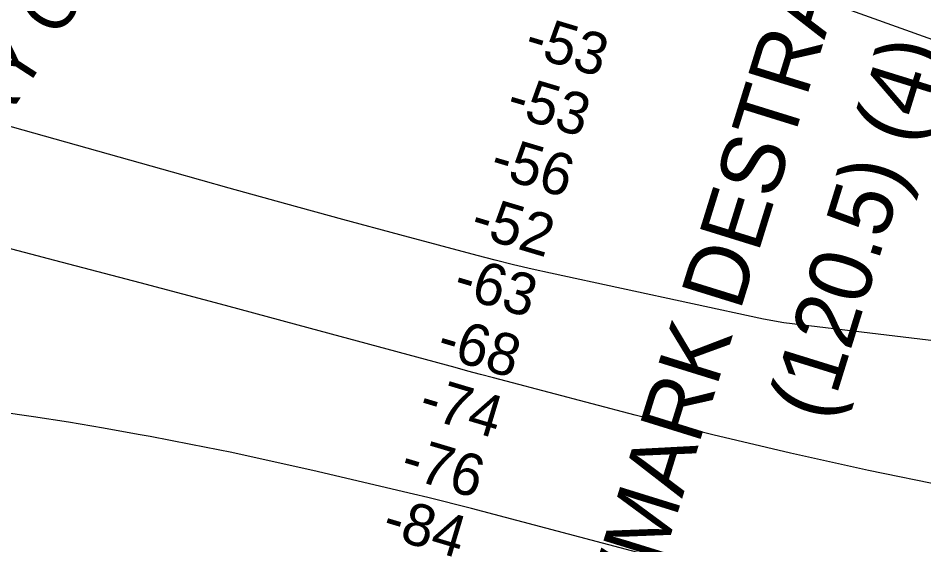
# Model space of a CAD drawing. Extents: x 3567028 to 3605064, y 510945 to 536587.
# Drawn here: x 3588901 to 3590344, y 523913 to 524753 of the extents above; entities that cross this region are included whole.
import ezdxf

# ---------------------------------------------------------------- set-up
doc = ezdxf.new("R2010")
doc.units = 0
for name, color, linetype in [('V-CHAN-NAID', 7, 'Continuous'), ('V-RIVR-FERY-IDEN', 7, 'Continuous'), ('V-RIVR-RANG', 7, 'Continuous'), ('V-TOPO-MAJR', 7, 'Continuous'), ('V-TOPO-MINR', 7, 'Continuous')]:
    doc.layers.add(name, color=color, linetype=linetype)

msp = doc.modelspace()

# ---------------------------------------------------------------- linework, layer by layer
at = {"layer": 'V-TOPO-MAJR'}
msp.add_lwpolyline([(3590900.1, 524524.4), (3589924.9, 524873.9), (3589913, 524878.1), (3589901, 524882.1), (3589888.9, 524885.9), (3589876.8, 524889.6), (3589853.8, 524896.4), (3589853.1, 524896.6), (3589851.8, 524897), (3589851.1, 524897.1), (3589845.6, 524898.6), (3589842.6, 524899.4), (3589839.6, 524900.2), (3589836.6, 524900.8), (3589833.6, 524901.5), (3589830.5, 524902), (3589827.5, 524902.6), (3589824.4, 524903), (3589821.3, 524903.4), (3588668.5, 525050.9)], dxfattribs=at)
at = {"layer": 'V-TOPO-MINR'}
for points in [[(3590380.6, 524006.7), (3590255.9, 524032.2), (3590131.5, 524059.4), (3590007.7, 524089), (3589884.2, 524120.2), (3589678.6, 524174.2), (3589658.3, 524179.6), (3589637.9, 524185), (3589617.5, 524190.4), (3589597.2, 524195.9), (3589366.7, 524258.3), (3589231.1, 524294.8), (3589095.4, 524331), (3588959.6, 524366.8), (3588823.7, 524402.2), (3588449.9, 524499), (3588439.4, 524501.7), (3588428.9, 524504.4), (3588418.4, 524507), (3588407.9, 524509.5), (3588322.7, 524530), (3588314.8, 524531.6), (3587193.2, 524772.7)], [(3590855.3, 524179), (3590121.1, 524267.3), (3590088.4, 524273.1), (3589749.3, 524346.3), (3589719.9, 524352.8), (3589690.5, 524359.7), (3589661.3, 524367), (3589632.1, 524374.6), (3589509, 524407.7), (3589418.3, 524432.2), (3589327.7, 524456.9), (3589237.2, 524481.9), (3589146.8, 524507.2), (3588564.8, 524670.9)], [(3589914.4, 523894.4), (3589623.2, 523971.4), (3589600.2, 523977.4), (3589577.1, 523983.2), (3589554, 523988.9), (3589530.8, 523994.4), (3589370.3, 524031.8), (3589305.8, 524046.4), (3589241.2, 524060.4), (3589176.3, 524073.5), (3589111.4, 524086), (3589092.3, 524089.6), (3589036.8, 524099.5), (3588981.1, 524108.9), (3588925.3, 524117.5), (3588869.4, 524125.5)]]:
    msp.add_lwpolyline(points, dxfattribs=at)

# ---------------------------------------------------------------- texts
at = {"layer": 'V-CHAN-NAID'}
for s, p in [('ADM/GROWMARK DESTRAHAN', (3589699.2, 523149.4)), ('(120.5) (4)', (3590191.4, 524107.4))]:
    msp.add_text(s, height=100, rotation=72.7699, dxfattribs=at).set_placement(p)
at = {"layer": 'V-RIVR-FERY-IDEN'}
msp.add_text('FERRY CROSSING', height=83, rotation=57.0928, dxfattribs=at).set_placement((3588743.7, 524377.2))
at = {"layer": 'V-RIVR-RANG'}
for s, p in [('-53', (3589704.6, 524695.8)), ('-53', (3589675.8, 524600.1)), ('-56', (3589649.9, 524503.4)), ('-52', (3589618.6, 524408.4)), ('-63', (3589591.2, 524312.2)), ('-68', (3589564.9, 524215.7)), ('-74', (3589536.3, 524119.9)), ('-76', (3589507.1, 524024.2)), ('-84', (3589478, 523928.6))]:
    msp.add_text(s, height=67, rotation=343.3657, dxfattribs=at).set_placement(p)

doc.saveas('drawing.dxf')
